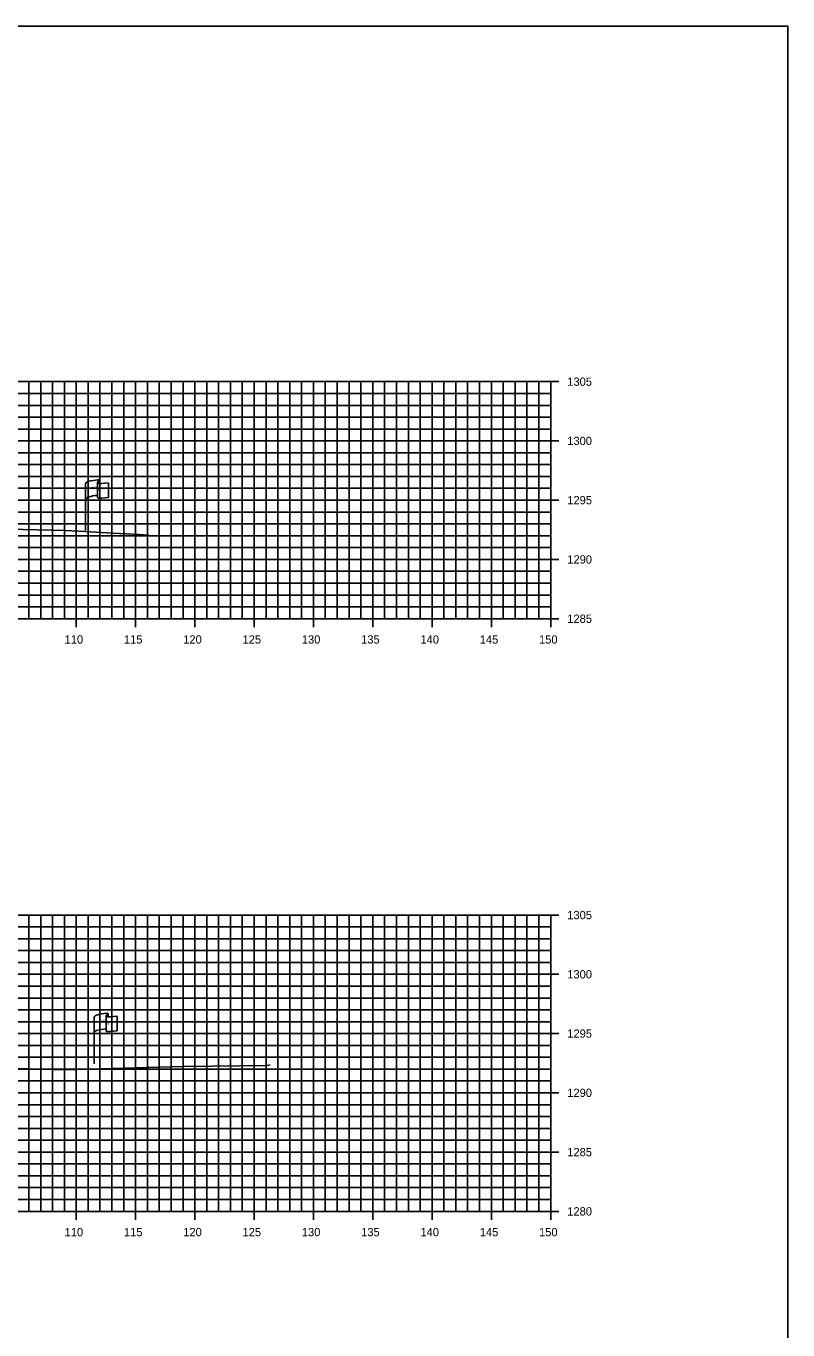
# Model space of a CAD drawing. Extents: x 674939 to 678919, y 750652 to 765176.
# Drawn here: x 678854.3 to 678918.5, y 764836.3 to 764946.3 of the extents above; entities that cross this region are included whole.
import ezdxf

# ---------------------------------------------------------------- set-up
doc = ezdxf.new("R2010")
doc.units = 0
for name, color, linetype in [('Level 10', 7, 'Continuous'), ('Level 20', 7, 'Continuous'), ('Level 28', 7, 'Continuous'), ('Level 4', 7, 'Continuous'), ('Level 8', 7, 'Continuous'), ('Level 9', 7, 'Continuous')]:
    doc.layers.add(name, color=color, linetype=linetype)

msp = doc.modelspace()

# ---------------------------------------------------------------- linework, layer by layer
at = {"layer": 'Level 10'}
for points in [[(678851.65, 764903.86), (678857.62, 764903.74), (678859.24, 764903.65), (678861.61, 764903.52), (678863.33, 764903.42), (678864.64, 764903.35)], [(678851.3, 764858.4), (678857.52, 764858.22), (678867.59, 764858.52), (678874.63, 764858.61), (678874.87, 764858.65), (678874.89, 764858.65)]]:
    msp.add_lwpolyline(points, dxfattribs=at)
at = {"layer": 'Level 20'}
for p, q in [((678598.53, 764916.29), (678898.53, 764916.29)), ((678854.53, 764896.29), (678854.53, 764916.29)), ((678855.53, 764896.29), (678855.53, 764916.29)), ((678856.53, 764896.29), (678856.53, 764916.29)), ((678857.53, 764896.29), (678857.53, 764916.29)), ((678858.53, 764896.29), (678858.53, 764916.29)), ((678859.53, 764896.29), (678859.53, 764916.29)), ((678860.53, 764896.29), (678860.53, 764916.29)), ((678861.53, 764896.29), (678861.53, 764916.29)), ((678862.53, 764896.29), (678862.53, 764916.29)), ((678863.53, 764896.29), (678863.53, 764916.29)), ((678864.53, 764896.29), (678864.53, 764916.29)), ((678865.53, 764896.29), (678865.53, 764916.29)), ((678866.53, 764896.29), (678866.53, 764916.29)), ((678867.53, 764896.29), (678867.53, 764916.29)), ((678868.53, 764896.29), (678868.53, 764916.29)), ((678869.53, 764896.29), (678869.53, 764916.29)), ((678870.53, 764896.29), (678870.53, 764916.29)), ((678871.53, 764896.29), (678871.53, 764916.29)), ((678872.53, 764896.29), (678872.53, 764916.29)), ((678873.53, 764896.29), (678873.53, 764916.29)), ((678874.53, 764896.29), (678874.53, 764916.29)), ((678875.53, 764896.29), (678875.53, 764916.29)), ((678876.53, 764896.29), (678876.53, 764916.29)), ((678877.53, 764896.29), (678877.53, 764916.29)), ((678878.53, 764896.29), (678878.53, 764916.29)), ((678879.53, 764896.29), (678879.53, 764916.29)), ((678880.53, 764896.29), (678880.53, 764916.29)), ((678881.53, 764896.29), (678881.53, 764916.29)), ((678882.53, 764896.29), (678882.53, 764916.29)), ((678883.53, 764896.29), (678883.53, 764916.29)), ((678884.53, 764896.29), (678884.53, 764916.29)), ((678885.53, 764896.29), (678885.53, 764916.29)), ((678886.53, 764896.29), (678886.53, 764916.29)), ((678887.53, 764896.29), (678887.53, 764916.29)), ((678888.53, 764896.29), (678888.53, 764916.29)), ((678889.53, 764896.29), (678889.53, 764916.29)), ((678890.53, 764896.29), (678890.53, 764916.29)), ((678891.53, 764896.29), (678891.53, 764916.29)), ((678892.53, 764896.29), (678892.53, 764916.29)), ((678893.53, 764896.29), (678893.53, 764916.29)), ((678894.53, 764896.29), (678894.53, 764916.29)), ((678895.53, 764896.29), (678895.53, 764916.29)), ((678896.53, 764896.29), (678896.53, 764916.29)), ((678897.53, 764896.29), (678897.53, 764916.29)), ((678898.53, 764896.29), (678898.53, 764916.29)), ((678598.53, 764915.29), (678898.53, 764915.29)), ((678598.53, 764914.29), (678898.53, 764914.29)), ((678598.53, 764913.29), (678898.53, 764913.29)), ((678598.53, 764912.29), (678898.53, 764912.29)), ((678598.53, 764911.29), (678898.53, 764911.29)), ((678598.53, 764910.29), (678898.53, 764910.29)), ((678598.53, 764909.29), (678898.53, 764909.29)), ((678598.53, 764908.29), (678898.53, 764908.29)), ((678598.53, 764907.29), (678898.53, 764907.29)), ((678598.53, 764906.29), (678898.53, 764906.29)), ((678598.53, 764905.29), (678898.53, 764905.29)), ((678598.53, 764904.29), (678898.53, 764904.29)), ((678598.53, 764903.29), (678898.53, 764903.29)), ((678598.53, 764902.29), (678898.53, 764902.29)), ((678598.53, 764901.29), (678898.53, 764901.29)), ((678598.53, 764900.29), (678898.53, 764900.29)), ((678598.53, 764899.29), (678898.53, 764899.29)), ((678598.53, 764898.29), (678898.53, 764898.29)), ((678598.53, 764897.29), (678898.53, 764897.29)), ((678598.53, 764896.29), (678898.53, 764896.29)), ((678598.53, 764871.29), (678898.53, 764871.29)), ((678854.53, 764846.29), (678854.53, 764871.29)), ((678855.53, 764846.29), (678855.53, 764871.29)), ((678856.53, 764846.29), (678856.53, 764871.29)), ((678857.53, 764846.29), (678857.53, 764871.29)), ((678858.53, 764846.29), (678858.53, 764871.29)), ((678859.53, 764846.29), (678859.53, 764871.29)), ((678860.53, 764846.29), (678860.53, 764871.29)), ((678861.53, 764846.29), (678861.53, 764871.29)), ((678862.53, 764846.29), (678862.53, 764871.29)), ((678863.53, 764846.29), (678863.53, 764871.29)), ((678864.53, 764846.29), (678864.53, 764871.29)), ((678865.53, 764846.29), (678865.53, 764871.29)), ((678866.53, 764846.29), (678866.53, 764871.29)), ((678867.53, 764846.29), (678867.53, 764871.29)), ((678868.53, 764846.29), (678868.53, 764871.29)), ((678869.53, 764846.29), (678869.53, 764871.29)), ((678870.53, 764846.29), (678870.53, 764871.29)), ((678871.53, 764846.29), (678871.53, 764871.29)), ((678872.53, 764846.29), (678872.53, 764871.29)), ((678873.53, 764846.29), (678873.53, 764871.29)), ((678874.53, 764846.29), (678874.53, 764871.29)), ((678875.53, 764846.29), (678875.53, 764871.29)), ((678876.53, 764846.29), (678876.53, 764871.29)), ((678877.53, 764846.29), (678877.53, 764871.29)), ((678878.53, 764846.29), (678878.53, 764871.29)), ((678879.53, 764846.29), (678879.53, 764871.29)), ((678880.53, 764846.29), (678880.53, 764871.29)), ((678881.53, 764846.29), (678881.53, 764871.29)), ((678882.53, 764846.29), (678882.53, 764871.29)), ((678883.53, 764846.29), (678883.53, 764871.29)), ((678884.53, 764846.29), (678884.53, 764871.29)), ((678885.53, 764846.29), (678885.53, 764871.29)), ((678886.53, 764846.29), (678886.53, 764871.29)), ((678887.53, 764846.29), (678887.53, 764871.29)), ((678888.53, 764846.29), (678888.53, 764871.29)), ((678889.53, 764846.29), (678889.53, 764871.29)), ((678890.53, 764846.29), (678890.53, 764871.29)), ((678891.53, 764846.29), (678891.53, 764871.29)), ((678892.53, 764846.29), (678892.53, 764871.29)), ((678893.53, 764846.29), (678893.53, 764871.29)), ((678894.53, 764846.29), (678894.53, 764871.29)), ((678895.53, 764846.29), (678895.53, 764871.29)), ((678896.53, 764846.29), (678896.53, 764871.29)), ((678897.53, 764846.29), (678897.53, 764871.29)), ((678898.53, 764846.29), (678898.53, 764871.29)), ((678598.53, 764870.29), (678898.53, 764870.29)), ((678598.53, 764869.29), (678898.53, 764869.29)), ((678598.53, 764868.29), (678898.53, 764868.29)), ((678598.53, 764867.29), (678898.53, 764867.29)), ((678598.53, 764866.29), (678898.53, 764866.29)), ((678598.53, 764865.29), (678898.53, 764865.29)), ((678598.53, 764864.29), (678898.53, 764864.29)), ((678598.53, 764863.29), (678898.53, 764863.29)), ((678598.53, 764862.29), (678898.53, 764862.29)), ((678598.53, 764861.29), (678898.53, 764861.29)), ((678598.53, 764860.29), (678898.53, 764860.29)), ((678598.53, 764859.29), (678898.53, 764859.29)), ((678598.53, 764858.29), (678898.53, 764858.29)), ((678598.53, 764857.29), (678898.53, 764857.29)), ((678598.53, 764856.29), (678898.53, 764856.29)), ((678598.53, 764855.29), (678898.53, 764855.29)), ((678598.53, 764854.29), (678898.53, 764854.29)), ((678598.53, 764853.29), (678898.53, 764853.29)), ((678598.53, 764852.29), (678898.53, 764852.29)), ((678598.53, 764851.29), (678898.53, 764851.29)), ((678598.53, 764850.29), (678898.53, 764850.29)), ((678598.53, 764849.29), (678898.53, 764849.29)), ((678598.53, 764848.29), (678898.53, 764848.29)), ((678598.53, 764847.29), (678898.53, 764847.29)), ((678598.53, 764846.29), (678898.53, 764846.29))]:
    msp.add_line(p, q, dxfattribs=at)
at = {"layer": 'Level 28'}
for p, q in [((678859.31, 764903.74), (678859.31, 764907.69)), ((678860.31, 764907.79), (678860.31, 764907.77)), ((678860.31, 764907.77), (678860.31, 764906.55)), ((678860.48, 764907.94), (678860.48, 764907.7)), ((678861.24, 764907.75), (678861.24, 764906.51)), ((678860.05, 764858.74), (678860.05, 764862.69)), ((678861.04, 764862.79), (678861.04, 764862.77)), ((678861.04, 764862.77), (678861.04, 764861.55)), ((678861.21, 764862.94), (678861.21, 764862.7)), ((678861.98, 764862.75), (678861.98, 764861.51))]:
    msp.add_line(p, q, dxfattribs=at)
for centre, radius, start, end in [((678860.39, 764907.79), 0.078, 88.6458, 274.2828), ((678860.4, 764907.94), 0.0783, 263.0712, 93.9564), ((678860.39, 764906.55), 0.0783, 180, 273.9564), ((678861.13, 764862.94), 0.0783, 263.0712, 93.9564), ((678861.12, 764862.79), 0.078, 88.6458, 274.2828), ((678861.12, 764861.55), 0.0783, 180, 273.9564)]:
    msp.add_arc(centre, radius, start, end, dxfattribs=at)
for centre, major_axis, ratio, start_param, end_param in [((678860.9, 764907.73), (-1.58, -0.04), 0.19887, 5.030368, 6.283185), ((678861.6, 764907.85), (-1.23, -0.13), 0.052933, 0.159456, 1.268315), ((678860.89, 764906.42), (-1.58, -0.04), 0.19887, 5.083035, 6.194897), ((678861.6, 764906.61), (-1.23, -0.13), 0.052933, 0.159456, 1.268315), ((678861.63, 764862.73), (-1.58, -0.04), 0.19887, 5.030368, 6.283185), ((678862.34, 764862.85), (-1.23, -0.13), 0.052933, 0.159456, 1.268315), ((678861.62, 764861.42), (-1.58, -0.04), 0.19887, 5.083035, 6.194897), ((678862.34, 764861.61), (-1.23, -0.13), 0.052933, 0.159456, 1.268315)]:
    msp.add_ellipse(centre, major_axis=major_axis, ratio=ratio, start_param=start_param, end_param=end_param, dxfattribs=at)
at = {"layer": 'Level 4'}
msp.add_lwpolyline([(678578.53, 764726.29), (678918.53, 764726.29), (678918.53, 764946.29), (678578.53, 764946.29)], close=True, dxfattribs=at)
at = {"layer": 'Level 8'}
for p, q in [((678899.23, 764916.29), (678897.83, 764916.29)), ((678898.53, 764896.29), (678898.53, 764916.29)), ((678899.23, 764911.29), (678897.83, 764911.29)), ((678899.23, 764906.29), (678897.83, 764906.29)), ((678899.23, 764901.29), (678897.83, 764901.29)), ((678598.53, 764896.29), (678898.53, 764896.29)), ((678858.53, 764895.59), (678858.53, 764896.99)), ((678863.53, 764895.59), (678863.53, 764896.99)), ((678868.53, 764895.59), (678868.53, 764896.99)), ((678873.53, 764895.59), (678873.53, 764896.99)), ((678878.53, 764895.59), (678878.53, 764896.99)), ((678883.53, 764895.59), (678883.53, 764896.99)), ((678888.53, 764895.59), (678888.53, 764896.99)), ((678893.53, 764895.59), (678893.53, 764896.99)), ((678899.23, 764896.29), (678897.83, 764896.29)), ((678898.53, 764895.59), (678898.53, 764896.99)), ((678899.23, 764871.29), (678897.83, 764871.29)), ((678898.53, 764846.29), (678898.53, 764871.29)), ((678899.23, 764866.29), (678897.83, 764866.29)), ((678899.23, 764861.29), (678897.83, 764861.29)), ((678899.23, 764856.29), (678897.83, 764856.29)), ((678899.23, 764851.29), (678897.83, 764851.29)), ((678858.53, 764845.59), (678858.53, 764846.99)), ((678863.53, 764845.59), (678863.53, 764846.99)), ((678868.53, 764845.59), (678868.53, 764846.99)), ((678873.53, 764845.59), (678873.53, 764846.99)), ((678878.53, 764845.59), (678878.53, 764846.99)), ((678883.53, 764845.59), (678883.53, 764846.99)), ((678888.53, 764845.59), (678888.53, 764846.99)), ((678893.53, 764845.59), (678893.53, 764846.99)), ((678898.53, 764845.59), (678898.53, 764846.99)), ((678598.53, 764846.29), (678898.53, 764846.29)), ((678899.23, 764846.29), (678897.83, 764846.29))]:
    msp.add_line(p, q, dxfattribs=at)

# ---------------------------------------------------------------- texts
at = {"layer": 'Level 28'}
for s, height, rotation, p in [('R ', 0.2, 9.9884, (678859.83, 764907.19)), (' O', 0.2, 9.9884, (678859.98, 764907.24)), ('W', 0.2, 351.1788, (678860.31, 764907.07)), ('DWB 11-9-07', 0.01, 90, (678860.48, 764907.7)), ('DWB 11-9-07', 0.01, 5.0717, (678861.14, 764906.5)), ('DWB 11-9-07', 0.01, 90, (678859.31, 764903.74)), ('R ', 0.2, 9.9884, (678860.57, 764862.19)), (' O', 0.2, 9.9884, (678860.71, 764862.24)), ('W', 0.2, 351.1788, (678861.04, 764862.07)), ('DWB 11-9-07', 0.01, 90, (678861.21, 764862.7)), ('DWB 11-9-07', 0.01, 5.0717, (678861.88, 764861.5)), ('DWB 11-9-07', 0.01, 90, (678860.04, 764858.74))]:
    msp.add_text(s, height=height, rotation=rotation, dxfattribs=at).set_placement(p)
at = {"layer": 'Level 9'}
for s, p in [('1305', (678899.93, 764915.94)), ('1300', (678899.93, 764910.94)), ('1295', (678899.93, 764905.94)), ('1290', (678899.93, 764900.94)), ('1285', (678899.93, 764895.94)), ('110', (678857.55, 764894.19)), ('115', (678862.55, 764894.19)), ('120', (678867.55, 764894.19)), ('125', (678872.55, 764894.19)), ('130', (678877.55, 764894.19)), ('135', (678882.55, 764894.19)), ('140', (678887.55, 764894.19)), ('145', (678892.55, 764894.19)), ('150', (678897.55, 764894.19)), ('1305', (678899.93, 764870.94)), ('1300', (678899.93, 764865.94)), ('1295', (678899.93, 764860.94)), ('1290', (678899.93, 764855.94)), ('1285', (678899.93, 764850.94)), ('1280', (678899.93, 764845.94)), ('110', (678857.55, 764844.19)), ('115', (678862.55, 764844.19)), ('120', (678867.55, 764844.19)), ('125', (678872.55, 764844.19)), ('130', (678877.55, 764844.19)), ('135', (678882.55, 764844.19)), ('140', (678887.55, 764844.19)), ('145', (678892.55, 764844.19)), ('150', (678897.55, 764844.19))]:
    msp.add_text(s, height=0.7, dxfattribs=at).set_placement(p)

doc.saveas('drawing.dxf')
